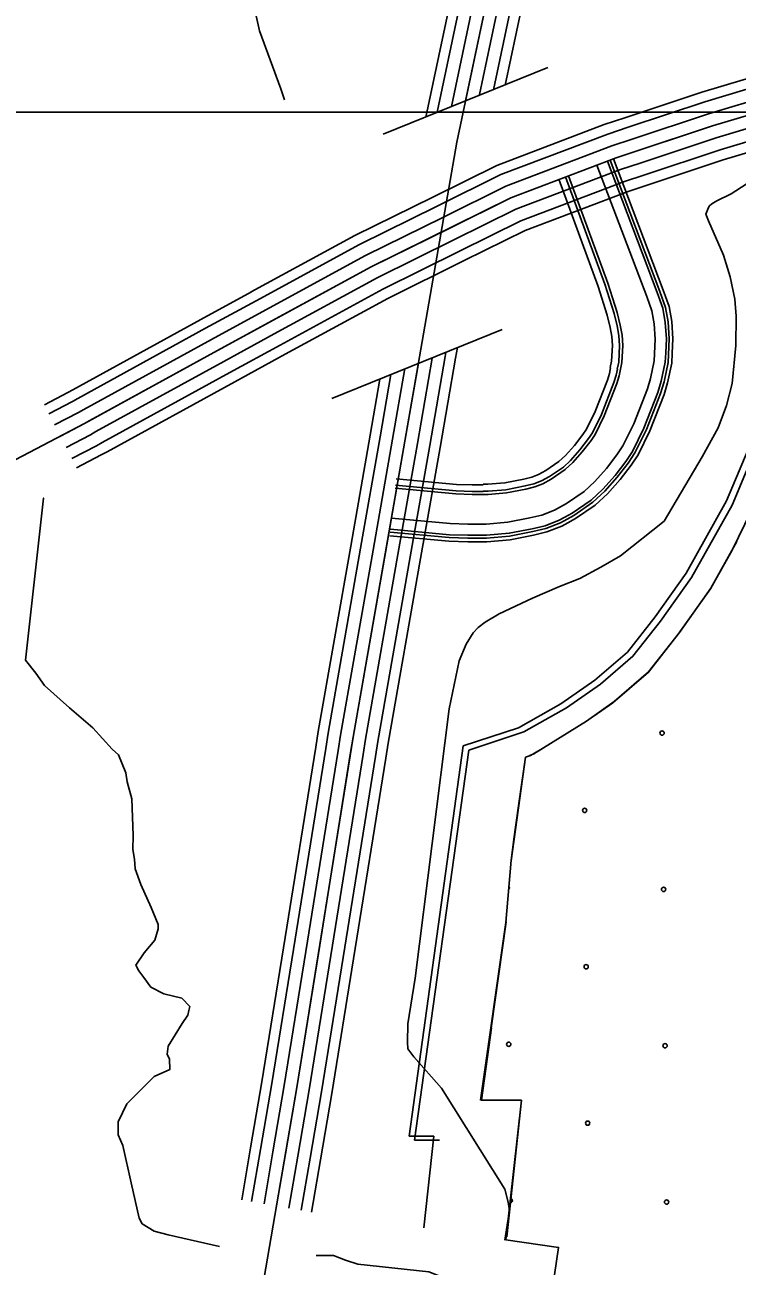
# Model space of a CAD drawing. Extents: x 1551132 to 1791609, y 378168 to 563823.
# Drawn here: x 1634727 to 1636478, y 466513 to 469566 of the extents above; entities that cross this region are included whole.
import ezdxf

# ---------------------------------------------------------------- set-up
doc = ezdxf.new("R2010")
doc.units = 0
for name, color, linetype in [('DESIGN - EROSION CONTROL - Devices', 7, 'Continuous'), ('DESIGN - ROW - Right-of-Way Linework', 7, 'Continuous'), ('DESIGN - SCRATCH - User 1', 7, 'Continuous'), ('DESIGN - TRAFFIC CONTROL PERMANENT - Pavement Marking Text', 7, 'Continuous'), ('DESIGN - TRANSPORTATION - Text', 7, 'Continuous'), ('SURVEY - CENTERLINE - Preliminary Text', 7, 'Continuous'), ('SURVEY - DRAINAGE - Storm Sewer', 7, 'Continuous'), ('SURVEY - NON-TRANSPORTATION - Features Text', 7, 'Continuous'), ('SURVEY - TRANSPORTATION - Roads', 7, 'Continuous'), ('SURVEY - VEGETATION - Features with Text', 7, 'Continuous')]:
    doc.layers.add(name, color=color, linetype=linetype)

msp = doc.modelspace()

# ---------------------------------------------------------------- linework, layer by layer
at = {"layer": 'DESIGN - EROSION CONTROL - Devices'}
for centre in [(1636293.844, 467824.305), (1636293.844, 467824.305), (1636103.435, 467633.896), (1636103.435, 467633.896), (1636297.578, 467439.752), (1636297.578, 467439.752), (1636107.168, 467249.343), (1636107.168, 467249.343), (1635916.758, 467058.933), (1635916.758, 467058.933), (1636301.311, 467055.199), (1636301.311, 467055.199), (1636110.902, 466864.79), (1636110.902, 466864.79), (1636305.045, 466670.646), (1636305.045, 466670.646)]:
    msp.add_circle(centre, 5.28, dxfattribs=at)
for centre, start, end in [((1635913.025, 467443.486), 309.366606, 41.125411), ((1635920.492, 466674.38), 264.617806, 82.502374)]:
    msp.add_arc(centre, 5.28, start, end, dxfattribs=at)
at = {"layer": 'DESIGN - ROW - Right-of-Way Linework'}
msp.add_lwpolyline([(1627163.786, 469351.64), (1655074.155, 469351.655)], dxfattribs=at)
at = {"layer": 'DESIGN - SCRATCH - User 1'}
for points in [[(1635968.803, 467768.92), (1635978.495, 467773.512), (1636108.025, 467853.614), (1636175.849, 467902.082), (1636260.505, 467975.051), (1636337.003, 468071.995), (1636413.493, 468180.673), (1636466.525, 468274.3), (1636543.532, 468432.463), (1636587.389, 468538.849), (1636646.546, 468763.088), (1636673.062, 468888.6), (1636683.771, 468958.252), (1636725.586, 469158.507), (1636745.478, 469385.555)], [(1635847.439, 466920.94), (1635909.663, 467358.71), (1635922.413, 467512.022), (1635930.054, 467569.423), (1635933.621, 467593.149), (1635943.312, 467662.534), (1635958.095, 467765.345)], [(1635769.482, 465349.741), (1635862.288, 466040.084), (1635900.021, 466338.566), (1636005.052, 466323.766), (1636039.218, 466558.989), (1635909.662, 466577.564), (1635948.42, 466920.94)]]:
    msp.add_lwpolyline(points, dxfattribs=at)
at = {"layer": 'DESIGN - TRAFFIC CONTROL PERMANENT - Pavement Marking Text'}
for points in [[(1636673.646, 469383.021), (1636654.046, 469168.432), (1636625.197, 469025.512), (1636605.097, 468901.109), (1636578.781, 468778.547), (1636554.548, 468687.086), (1636520.799, 468558.541), (1636452.276, 468395.362), (1636352.795, 468217.374), (1636276.43, 468109.829), (1636208.431, 468023.552), (1636128.65, 467954.734), (1636045.21, 467896.374), (1635940.537, 467837.264), (1635805.016, 467792.821)], [(1636673.646, 469383.021), (1636654.046, 469168.432), (1636625.197, 469025.512), (1636605.097, 468901.109), (1636578.781, 468778.547), (1636554.548, 468687.086), (1636520.799, 468558.541), (1636452.276, 468395.362), (1636352.795, 468217.374), (1636276.43, 468109.829), (1636208.431, 468023.552), (1636128.65, 467954.734), (1636045.21, 467896.374), (1635940.537, 467837.264), (1635805.016, 467792.821)], [(1636673.646, 469383.021), (1636654.046, 469168.432), (1636625.197, 469025.512), (1636605.097, 468901.109), (1636578.781, 468778.547), (1636554.548, 468687.086), (1636520.799, 468558.541), (1636452.276, 468395.362), (1636352.795, 468217.374), (1636276.43, 468109.829), (1636208.431, 468023.552), (1636128.65, 467954.734), (1636045.21, 467896.374), (1635940.537, 467837.264), (1635805.016, 467792.821)], [(1636673.646, 469383.021), (1636654.046, 469168.432), (1636625.197, 469025.512), (1636605.097, 468901.109), (1636578.781, 468778.547), (1636554.548, 468687.086), (1636520.799, 468558.541), (1636452.276, 468395.362), (1636352.795, 468217.374), (1636276.43, 468109.829), (1636208.431, 468023.552), (1636128.65, 467954.734), (1636045.21, 467896.374), (1635940.537, 467837.264), (1635805.016, 467792.821)], [(1636673.646, 469383.021), (1636654.046, 469168.432), (1636625.197, 469025.512), (1636605.097, 468901.109), (1636578.781, 468778.547), (1636554.548, 468687.086), (1636520.799, 468558.541), (1636452.276, 468395.362), (1636352.795, 468217.374), (1636276.43, 468109.829), (1636208.431, 468023.552), (1636128.65, 467954.734), (1636045.21, 467896.374), (1635940.537, 467837.264), (1635805.016, 467792.821)], [(1636687.337, 469372.762), (1636667.738, 469158.174), (1636638.888, 469015.253), (1636618.789, 468890.85), (1636592.473, 468768.288), (1636568.24, 468676.828), (1636534.491, 468548.283), (1636465.967, 468385.103), (1636366.486, 468207.115), (1636290.121, 468099.571), (1636222.123, 468013.294), (1636142.341, 467944.475), (1636058.901, 467886.115), (1635954.229, 467827.005), (1635818.707, 467782.562)], [(1635805.016, 467792.821), (1635671.701, 466832.854)], [(1635805.016, 467792.821), (1635671.701, 466832.854)], [(1635805.016, 467792.821), (1635671.701, 466832.854)], [(1635805.016, 467792.821), (1635671.701, 466832.854)], [(1635805.016, 467792.821), (1635671.701, 466832.854)], [(1635818.707, 467782.562), (1635685.393, 466822.596)], [(1635671.701, 466832.854), (1635732.875, 466832.863)], [(1635671.701, 466832.854), (1635732.875, 466832.863)], [(1635671.701, 466832.854), (1635732.875, 466832.863)], [(1635671.701, 466832.854), (1635732.875, 466832.863)], [(1635671.701, 466832.854), (1635732.875, 466832.863)], [(1635685.393, 466822.596), (1635746.566, 466822.604)], [(1635732.875, 466832.863), (1635708.251, 466607.648)], [(1635732.875, 466832.863), (1635708.251, 466607.648)], [(1635732.875, 466832.863), (1635708.251, 466607.648)], [(1635732.875, 466832.863), (1635708.251, 466607.648)], [(1635732.875, 466832.863), (1635708.251, 466607.648)], [(1635732.875, 466832.863), (1635708.251, 466607.648)]]:
    msp.add_lwpolyline(points, dxfattribs=at)
at = {"layer": 'DESIGN - TRANSPORTATION - Text'}
for points in [[(1635276.746, 469674.136), (1635303.595, 469551.691), (1635356.235, 469408.979), (1635365.402, 469381.579)], [(1635083.007, 467022.4), (1635077.149, 467034.484), (1635079.374, 467054.485), (1635113.948, 467110.178), (1635128.156, 467130.045), (1635130.289, 467142.037), (1635132.398, 467152.029), (1635112.648, 467172.271), (1635068.816, 467182.771), (1635037.042, 467199.138), (1635019.334, 467223.364), (1635007.534, 467239.523), (1634999.701, 467253.623), (1635020.009, 467283.441), (1635046.325, 467315.191), (1635054.633, 467343.142), (1635054.741, 467353.151), (1635037.233, 467395.402), (1635011.901, 467451.753), (1634998.343, 467489.954), (1634996.618, 467514.005), (1634992.885, 467538.072), (1634993.268, 467572.115), (1634990.276, 467662.267), (1634978.768, 467704.451), (1634975.018, 467726.519), (1634957.535, 467770.77), (1634941.711, 467784.97), (1634894.362, 467837.555), (1634836.98, 467886.256), (1634775.673, 467940.999), (1634754.04, 467971.275), (1634728.433, 468003.601), (1634772.615, 468402.411), (1634771.824, 468401.511)], [(1635205.904, 466561.18), (1635079.19, 466590.473), (1635045.324, 466598.856), (1635015.567, 466617.206), (1635007.742, 466631.315), (1634988.726, 466717.634), (1634967.785, 466809.986), (1634956.093, 466836.154), (1634956.243, 466867.688), (1634977.451, 466912.047), (1635014.092, 466948.698), (1635044.941, 466979.558), (1635083.507, 466996.916), (1635083.007, 467022.4)], [(1635786.899, 466473.07), (1635720.033, 466499.037), (1635545.788, 466517.646), (1635515.813, 466527.646), (1635485.514, 466539.638), (1635443.115, 466539.68)]]:
    msp.add_lwpolyline(points, dxfattribs=at)
at = {"layer": 'SURVEY - CENTERLINE - Preliminary Text'}
for points in [[(1638358.683, 472087.101), (1636645.456, 470901.944), (1636375.695, 470679.555), (1636208.049, 470466.466), (1636076.452, 470259.144), (1635966.555, 470009.62), (1635878.232, 469701.887), (1635789.042, 469278.026), (1635661.511, 468542.09), (1635534.047, 467814.163), (1635395.575, 466952.157), (1635274.269, 466246.214)], [(1635806.592, 469766.606), (1635794.017, 469722.804), (1635713.352, 469339.444)], [(1635830.349, 469759.789), (1635818.025, 469716.846), (1635741.21, 469351.786)], [(1635860.14, 469751.23), (1635848.124, 469709.362), (1635775.692, 469365.145)], [(1635889.94, 469742.68), (1635878.232, 469701.887), (1635810.425, 469379.629)], [(1635919.739, 469734.13), (1635908.339, 469694.412), (1635845.257, 469394.613)], [(1635949.53, 469725.571), (1635938.439, 469686.929), (1635879.465, 469406.646)], [(1635974.246, 469718.479), (1635963.413, 469680.728), (1635908.164, 469418.147)], [(1642940.774, 469687.391), (1642172.317, 469664.64), (1641503.933, 469647.214), (1640843.457, 469615.713), (1640096.941, 469584.803), (1639286.335, 469544.318), (1638709.898, 469514.242), (1638227.443, 469477.516), (1637608.899, 469435.715), (1637046.387, 469395.53), (1636697.845, 469383.829), (1636645.58, 469378.229), (1636569.057, 469363.296), (1636417.569, 469317.761), (1636180.899, 469239.3), (1635922.072, 469140.964), (1635578.68, 468971.135), (1635201.005, 468765.496), (1634873.538, 468585.549), (1634479.864, 468380.019), (1634122.347, 468194.272)], [(1636708.395, 469470.948), (1636691.771, 469470.39), (1636632.63, 469464.057), (1636548.224, 469447.581), (1636391.436, 469400.455), (1636202.515, 469337.82)], [(1636709.22, 469446.248), (1636693.504, 469445.723), (1636636.322, 469439.598), (1636554.157, 469423.555), (1636398.886, 469376.887), (1636210.29, 469314.361)], [(1636710.262, 469415.264), (1636695.671, 469414.772), (1636640.955, 469408.913), (1636561.607, 469393.43), (1636408.227, 469347.32), (1636220.04, 469284.935)], [(1636711.295, 469384.279), (1636697.845, 469383.829), (1636645.58, 469378.229), (1636569.057, 469363.296), (1636417.569, 469317.761), (1636229.798, 469255.509)], [(1636712.328, 469353.295), (1636700.02, 469352.887), (1636650.205, 469347.545), (1636576.507, 469333.161), (1636426.91, 469288.202), (1636239.556, 469226.083)], [(1636202.524, 469337.828), (1636151.842, 469321.028), (1635887.373, 469220.55), (1635729.835, 469142.639)], [(1636713.37, 469322.311), (1636702.187, 469321.936), (1636654.838, 469316.861), (1636583.956, 469303.036), (1636436.252, 469258.634), (1636249.306, 469196.658)], [(1636210.307, 469314.369), (1636160.125, 469297.735), (1635897.264, 469197.866), (1635740.793, 469120.48)], [(1636714.228, 469296.611), (1636703.995, 469296.269), (1636658.68, 469291.41), (1636590.131, 469278.035), (1636444.001, 469234.109), (1636257.397, 469172.249)], [(1636220.057, 469284.943), (1636170.516, 469268.518), (1635909.664, 469169.415), (1635754.534, 469092.696)], [(1636229.815, 469255.518), (1636180.899, 469239.3), (1635922.072, 469140.964), (1635768.275, 469064.904)], [(1636239.573, 469226.092), (1636191.282, 469210.083), (1635934.48, 469112.514), (1635782.017, 469037.112)], [(1636249.323, 469196.666), (1636201.674, 469180.866), (1635946.88, 469084.063), (1635795.758, 469009.328)], [(1636257.414, 469172.257), (1636210.29, 469156.632), (1635957.171, 469060.462), (1635807.158, 468986.277)], [(1635729.851, 469142.648), (1635538.714, 469048.112), (1635283.87, 468909.35)], [(1635740.809, 469120.489), (1635550.106, 469026.169), (1635295.686, 468887.641)], [(1635754.551, 469092.705), (1635564.389, 468998.652), (1635310.511, 468860.415)], [(1635768.292, 469064.912), (1635578.68, 468971.135), (1635325.336, 468833.189)], [(1635782.033, 469037.12), (1635592.971, 468943.617), (1635340.16, 468805.964)], [(1635795.775, 469009.336), (1635607.254, 468916.1), (1635354.985, 468778.738)], [(1635807.175, 468986.285), (1635619.112, 468893.274), (1635367.276, 468756.146)], [(1635283.887, 468909.358), (1635159.398, 468841.581), (1634845.139, 468668.893)], [(1635295.703, 468887.649), (1635171.256, 468819.889), (1634857.038, 468647.226)], [(1635310.528, 468860.423), (1635186.131, 468792.697), (1634871.971, 468620.059)], [(1635325.352, 468833.198), (1635201.005, 468765.496), (1634886.896, 468592.891)], [(1635340.177, 468805.972), (1635215.88, 468738.295), (1634901.821, 468565.724)], [(1635355.002, 468778.746), (1635230.755, 468711.103), (1634916.754, 468538.556)], [(1635790.425, 468772.296), (1635785.925, 468746.329)], [(1635367.293, 468756.154), (1635243.096, 468688.536), (1634929.137, 468516.014)], [(1635728.401, 468746.562), (1635692.052, 468536.774), (1635644.178, 468263.383)], [(1635760.592, 468750.737), (1635722.593, 468531.448), (1635674.711, 468258.041)], [(1635785.925, 468746.346), (1635747.926, 468527.04), (1635700.043, 468253.599)], [(1635762.325, 468760.729), (1635760.592, 468750.721)], [(1635661.111, 468721.303), (1635630.97, 468547.407), (1635583.113, 468274.083)], [(1635694.81, 468734.262), (1635661.511, 468542.09), (1635613.645, 468268.733)], [(1635599.946, 468694.678), (1635576.08, 468556.974), (1635528.231, 468283.692)], [(1635627.079, 468706.511), (1635600.429, 468552.732), (1635552.58, 468279.425)], [(1634845.147, 468668.901), (1634832.589, 468661.993), (1634774.932, 468631.892)], [(1634857.055, 468647.234), (1634844.255, 468640.209), (1634786.165, 468609.883)], [(1634871.98, 468620.067), (1634858.897, 468612.875), (1634800.248, 468582.258)], [(1634886.913, 468592.9), (1634873.538, 468585.549), (1634814.323, 468554.632)], [(1634901.846, 468565.732), (1634888.179, 468558.224), (1634828.389, 468527.014)], [(1634916.77, 468538.565), (1634902.821, 468530.89), (1634842.472, 468499.38)], [(1634929.153, 468516.023), (1634914.962, 468508.222), (1634854.147, 468476.471)], [(1635528.231, 468283.708), (1635448.524, 467828.522), (1635442.324, 467789.904)], [(1635552.58, 468279.442), (1635472.907, 467824.43), (1635466.724, 467785.979)], [(1635583.113, 468274.1), (1635503.473, 467819.296), (1635497.331, 467781.062)], [(1635613.645, 468268.75), (1635534.047, 467814.163), (1635527.939, 467776.145)], [(1635644.178, 468263.4), (1635564.621, 467809.029), (1635558.546, 467771.229)], [(1635674.711, 468258.058), (1635595.187, 467803.896), (1635589.154, 467766.312)], [(1635700.043, 468253.616), (1635620.553, 467799.638), (1635614.545, 467762.228)], [(1635442.324, 467789.912), (1635363.026, 467296.224)], [(1635466.724, 467785.996), (1635387.425, 467292.308)], [(1635497.331, 467781.079), (1635418.033, 467287.391)], [(1635527.939, 467776.162), (1635448.64, 467282.474)], [(1635558.546, 467771.245), (1635479.248, 467277.557)], [(1635589.154, 467766.328), (1635509.856, 467272.641)], [(1635614.545, 467762.253), (1635535.247, 467268.565)], [(1635363.026, 467296.249), (1635310.035, 466966.374), (1635282.094, 466803.787)], [(1635387.425, 467292.324), (1635334.418, 466962.324), (1635306.452, 466799.603)], [(1635418.033, 467287.408), (1635364.992, 466957.241), (1635337.009, 466794.353)], [(1635448.64, 467282.491), (1635395.575, 466952.157), (1635367.559, 466789.103)], [(1635479.248, 467277.574), (1635426.157, 466947.074), (1635398.108, 466783.853)], [(1635509.856, 467272.657), (1635456.732, 466941.99), (1635428.666, 466778.603)], [(1635535.247, 467268.574), (1635482.106, 466937.773), (1635454.007, 466774.244)], [(1635282.094, 466803.803), (1635260.203, 466676.392)], [(1635306.452, 466799.62), (1635284.535, 466672.091)], [(1635337.009, 466794.37), (1635315.068, 466666.7)], [(1635367.559, 466789.12), (1635345.592, 466661.316)], [(1635398.108, 466783.869), (1635376.117, 466655.916)], [(1635428.666, 466778.619), (1635406.658, 466650.541)], [(1635454.007, 466774.261), (1635431.982, 466646.099)]]:
    msp.add_lwpolyline(points, dxfattribs=at)
at = {"layer": 'SURVEY - DRAINAGE - Storm Sewer'}
for p, q in [((1635608.054, 469297.743), (1636012.595, 469461.198)), ((1635900.981, 468816.748), (1635482.199, 468647.543))]:
    msp.add_line(p, q, dxfattribs=at)
at = {"layer": 'SURVEY - NON-TRANSPORTATION - Features Text'}
for points in [[(1636165.825, 469233.542), (1636288.388, 468910.184), (1636302.188, 468871.333), (1636308.604, 468835.365), (1636311.513, 468793.739), (1636308.704, 468735.612), (1636298.671, 468687.969), (1636290.171, 468659.877), (1636255.514, 468571.208), (1636227.114, 468513.357), (1636210.34, 468488.189), (1636183.54, 468453.488), (1636153.424, 468419.112), (1636123.725, 468391.862), (1636076.56, 468359.369), (1636043.694, 468341.469), (1636008.078, 468327.527), (1635975.687, 468320.043), (1635919.005, 468308.701), (1635862.323, 468303.976), (1635816.074, 468303.976), (1635770.333, 468305.184), (1635625.195, 468318.743)], [(1636159.283, 469231.059), (1636281.813, 468907.775), (1636295.396, 468869.533), (1636301.646, 468834.507), (1636304.504, 468793.664), (1636302.846, 468759.421)], [(1636174.241, 469236.734), (1636296.838, 468913.284), (1636310.921, 468873.641), (1636317.546, 468836.473), (1636320.529, 468793.839), (1636318.829, 468758.646)], [(1636133.725, 469221.375), (1636256.164, 468898.35), (1636268.889, 468862.516), (1636274.488, 468831.14), (1636277.13, 468793.372), (1636274.547, 468740.004), (1636265.389, 468696.495), (1636257.705, 468671.119), (1636224.065, 468585.042), (1636197.298, 468530.515), (1636182.44, 468508.223), (1636157.024, 468475.314), (1636128.842, 468443.146), (1636102.284, 468418.779), (1636058.568, 468388.662), (1636029.169, 468372.653), (1635997.903, 468360.411), (1635968.454, 468353.602), (1635914.197, 468342.752), (1635860.898, 468338.31), (1635816.524, 468338.31), (1635772.383, 468339.468), (1635628.387, 468352.927)], [(1636063.577, 469195.241), (1636160.7, 468930.667), (1636183.432, 468858.715), (1636191.124, 468827.306), (1636195.865, 468803.156), (1636197.19, 468777.213), (1636195.157, 468735.354), (1636188.257, 468702.553), (1636182.707, 468684.219), (1636151.7, 468604.867), (1636129.158, 468558.958), (1636119.275, 468544.124), (1636097.442, 468515.857), (1636074.26, 468489.406), (1636055.852, 468472.505), (1636021.086, 468448.555), (1636000.686, 468437.454), (1635980.678, 468429.621), (1635958.862, 468424.571), (1635910.897, 468414.979), (1635866.364, 468411.27), (1635826.857, 468411.27), (1635786.891, 468412.312), (1635637.612, 468426.379)], [(1636039.561, 469186.432), (1636136.483, 468922.409), (1636158.791, 468851.815), (1636166.133, 468821.798), (1636170.416, 468800.022), (1636171.583, 468777.18), (1636169.708, 468738.629), (1636166.441, 468723.129)], [(1636055.969, 469192.449), (1636153.025, 468928.051), (1636175.624, 468856.524), (1636183.207, 468825.565), (1636187.807, 468802.164), (1636189.074, 468777.205), (1636187.099, 468736.396), (1636183.541, 468719.529)], [(1636302.846, 468759.43), (1636301.738, 468736.504), (1636291.888, 468689.711), (1636283.555, 468662.169), (1636249.097, 468574.033), (1636221.031, 468516.857), (1636204.648, 468492.273), (1636178.132, 468457.938), (1636148.408, 468424.013), (1636119.35, 468397.353), (1636072.893, 468365.344), (1636054.385, 468355.269)], [(1636318.829, 468758.663), (1636317.662, 468734.462), (1636307.396, 468685.736), (1636298.679, 468656.927), (1636263.755, 468567.583), (1636234.931, 468508.856), (1636217.656, 468482.939), (1636190.49, 468447.763), (1636159.874, 468412.812), (1636129.35, 468384.803), (1636081.276, 468351.694), (1636062.035, 468341.21)], [(1636167.208, 468722.995), (1636164.199, 468708.712), (1636159.249, 468692.336), (1636128.975, 468614.867), (1636107.609, 468571.358), (1636099.109, 468558.599), (1636078.285, 468531.632), (1636056.485, 468506.765), (1636040.352, 468491.948), (1636008.086, 468469.722), (1635990.195, 468459.988), (1635973.32, 468453.38), (1635953.629, 468448.821), (1635907.422, 468439.579), (1635865.331, 468436.079), (1635854.148, 468436.079)], [(1636183.982, 468719.462), (1636180.824, 468704.461), (1636175.457, 468686.728), (1636144.675, 468607.959), (1636122.5, 468562.783), (1636113.042, 468548.599), (1636091.518, 468520.732), (1636068.768, 468494.773), (1636051.06, 468478.514), (1636017.069, 468455.097), (1635997.445, 468444.421), (1635978.404, 468436.963), (1635957.246, 468432.063), (1635909.822, 468422.587), (1635866.048, 468418.937), (1635854.148, 468418.937)], [(1635854.165, 468418.746), (1635826.957, 468418.746), (1635787.341, 468419.779), (1635638.32, 468433.821)], [(1635854.165, 468434.763), (1635827.165, 468434.763), (1635788.3, 468435.771), (1635639.82, 468449.763)], [(1636054.393, 468355.269), (1636040.735, 468347.827), (1636006.003, 468334.235), (1635974.212, 468326.885), (1635918.022, 468315.643), (1635862.031, 468310.976), (1635816.166, 468310.976), (1635770.75, 468312.176), (1635625.845, 468325.71)], [(1636062.043, 468341.21), (1636047.502, 468333.293), (1636010.744, 468318.91), (1635977.587, 468311.243), (1635920.263, 468299.776), (1635862.698, 468294.976), (1635815.957, 468294.976), (1635769.792, 468296.192), (1635624.362, 468309.784)]]:
    msp.add_lwpolyline(points, dxfattribs=at)
at = {"layer": 'SURVEY - TRANSPORTATION - Roads'}
for points in [[(1636392.369, 468503.648), (1636432.085, 468575.142), (1636451.876, 468629.86), (1636466.459, 468683.736), (1636475.025, 468777.439), (1636476.05, 468849.624), (1636472.376, 468891.475), (1636461.267, 468946.093), (1636445.143, 468999.828), (1636408.06, 469084.088), (1636401.786, 469100.247), (1636403.044, 469104.28), (1636407.735, 469116.622), (1636410.319, 469120.914), (1636416.252, 469125.689), (1636428.302, 469133.031), (1636463.718, 469150.748), (1636500.792, 469174.066), (1636527.416, 469194.883), (1636550.374, 469225.259), (1636564.765, 469261.285), (1636566.599, 469298.219), (1636555.557, 469353.312)], [(1635770.325, 467883.765), (1635795.083, 468001.868), (1635812.391, 468043.294), (1635829.49, 468070.828), (1635841.582, 468084.178), (1635858.506, 468096.945), (1635893.189, 468117.871), (1635974.845, 468156.464), (1636041.569, 468184.631), (1636091.709, 468204.048), (1636142.916, 468231.932), (1636191.64, 468260.5), (1636299.021, 468345.477), (1636392.369, 468503.648)], [(1635770.325, 467883.765), (1635686.951, 467221.556), (1635668.743, 467109.045), (1635668.21, 467063.843), (1635668.827, 467047.601), (1635683.193, 467028.234), (1635751.758, 466950.482)], [(1635751.758, 466950.482), (1635907.304, 466702.518), (1635915.704, 466670.175), (1635918.596, 466649.916), (1635912.812, 466614.232), (1635907.062, 466577.223)]]:
    msp.add_lwpolyline(points, dxfattribs=at)
at = {"layer": 'SURVEY - VEGETATION - Features with Text'}
for points in [[(1636477.925, 468295.276), (1636413.085, 468179.273), (1636333.462, 468067.145), (1636330.47, 468063.345)], [(1636330.42, 468063.395), (1636260.072, 467974.143), (1636172.382, 467898.499), (1636126.95, 467866.723)], [(1635958.079, 467765.27), (1635922.621, 467509.947)], [(1635994.453, 467782.871), (1635970.495, 467769.345), (1635958.079, 467765.27)], [(1635910.255, 467360.218), (1635873.939, 467098.72)], [(1635874.13, 467098.903), (1635849.431, 466921.065)], [(1635847.897, 466921.065), (1635948.47, 466921.082)], [(1635948.47, 466921.082), (1635911.762, 466585.398)]]:
    msp.add_lwpolyline(points, dxfattribs=at)

doc.saveas('drawing.dxf')
